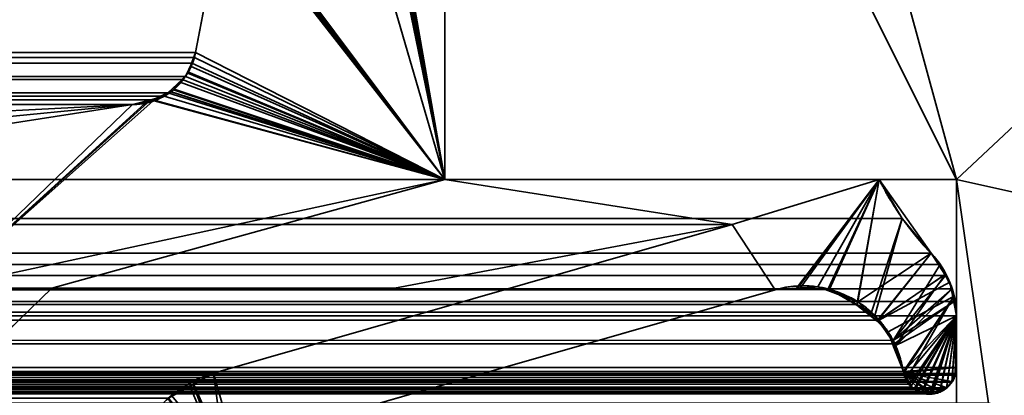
# Model space of a CAD drawing. Header units: millimetres. Extents: x -625 to 3625, y -115 to 71.
# Tile 1051 of 1056: x 3405.18 to 3412.87, y 3.31 to 6.25. Entities that reach past the tile are written whole.
import ezdxf

# ---------------------------------------------------------------- set-up
doc = ezdxf.new("R2010")
doc.units = ezdxf.units.MM
doc.layers.add('151', color=7, linetype='Continuous', true_color=0xffffff)

# ---------------------------------------------------------------- blocks, each defined once
blk = doc.blocks.new('UG_SURFACE_003')
at = {"layer": '151', "color": 252, "linetype": 'Continuous', "lineweight": 35}
for points in [[(3625, -31, 2234.9999), (3625, 69, 2234.9999), (2275.0001, 69, 2234.9999), (2275.0001, -31, 2234.9999)], [(2425, -31, 2085), (2425, 69, 2085), (3474.9999, 69, 2085), (3474.9999, -31, 2085)]]:
    blk.add_3dface(points, dxfattribs=at)
blk = doc.blocks.new('UG_SURFACE_161')
at = {"layer": '151', "color": 46, "linetype": 'Continuous', "lineweight": 35}
for points in [[(2491.4999, 10.7678, 2017), (2491.4999, 5, 2017), (3408.5, 5, 2017), (3408.5, 10.7678, 2017)], [(3407.5696, 10.3094, 2016.0697), (3407.5789, 10.3503, 2016.0789), (3408.5, 10.7678, 2017), (3408.5, 5, 2017)], [(3408.5, 5, 2017), (3407.4855, 10.2238, 2015.9855), (3407.5158, 10.2451, 2016.0158)], [(3407.5158, 10.2451, 2016.0158), (3407.542, 10.2636, 2016.042), (3408.5, 5, 2017)], [(3408.5, 5, 2017), (3407.542, 10.2636, 2016.042), (3407.547, 10.2717, 2016.047)], [(3407.547, 10.2717, 2016.047), (3407.5694, 10.3089, 2016.0694), (3407.5696, 10.3094, 2016.0697), (3408.5, 5, 2017)], [(3408.5, 5, 2017), (3407.1746, 9.5488, 2015.6744), (3407.3024, 10.2132, 2015.8024), (3407.4302, 10.2132, 2015.9302)], [(3408.5, 5, 2017), (3407.4302, 10.2132, 2015.9302), (3407.4736, 10.2215, 2015.9736)], [(3407.4736, 10.2215, 2015.9736), (3407.4855, 10.2238, 2015.9855), (3408.5, 5, 2017)], [(3407.1746, 9.5488, 2015.6744), (3408.5, 5, 2017), (3406.7881, 7.2761, 2015.2881), (3406.7874, 7.2791, 2015.2874)], [(3406.7843, 7.1988, 2015.2841), (3406.7881, 7.2761, 2015.2881), (3408.5, 5, 2017)], [(2493.448, 5.9927, 2015.0518), (2493.2158, 7.1988, 2015.2841), (3406.7843, 7.1988, 2015.2841), (3406.5518, 5.9927, 2015.0518)], [(3406.5518, 5.9927, 2015.0518), (3406.7843, 7.1988, 2015.2841), (3408.5, 5, 2017)], [(2493.448, 5.9927, 2015.0518), (3406.5428, 5.9535, 2015.0428), (3406.5223, 5.9093, 2015.0223)], [(2493.448, 5.9927, 2015.0518), (3406.5518, 5.9927, 2015.0518), (3406.5428, 5.9535, 2015.0428)], [(3406.5223, 5.9093, 2015.0223), (2493.4773, 5.9085, 2015.0225), (2493.448, 5.9927, 2015.0518)], [(3406.5223, 5.9093, 2015.0223), (3406.5428, 5.9535, 2015.0428), (3408.5, 5, 2017)], [(3408.5, 5, 2017), (3406.5428, 5.9535, 2015.0428), (3406.5518, 5.9927, 2015.0518)], [(2493.4959, 5.8556, 2015.0042), (2493.4773, 5.9085, 2015.0225), (3406.5223, 5.9093, 2015.0223)], [(2493.4959, 5.8556, 2015.0042), (3406.5223, 5.9093, 2015.0223), (3406.4741, 5.8055, 2014.9741)], [(2493.4959, 5.8556, 2015.0042), (3406.4741, 5.8055, 2014.9741), (3406.4484, 5.7818, 2014.9484)], [(3406.4484, 5.7818, 2014.9484), (2493.5503, 5.7781, 2014.9498), (2493.4959, 5.8556, 2015.0042)], [(3408.5, 5, 2017), (3406.4741, 5.8055, 2014.9741), (3406.5223, 5.9093, 2015.0223)], [(2493.5715, 5.7479, 2014.9283), (2493.5503, 5.7781, 2014.9498), (3406.4484, 5.7818, 2014.9484)], [(2493.6638, 5.6792, 2014.8361), (2493.5715, 5.7479, 2014.9283), (3406.4484, 5.7818, 2014.9484)], [(3406.4484, 5.7818, 2014.9484), (3406.3356, 5.6776, 2014.8356), (2493.6638, 5.6792, 2014.8361)], [(3408.5, 5, 2017), (3406.3356, 5.6776, 2014.8356), (3406.4484, 5.7818, 2014.9484)], [(3406.4484, 5.7818, 2014.9484), (3406.4741, 5.8055, 2014.9741), (3408.5, 5, 2017)], [(2493.722, 5.6361, 2014.7781), (2493.6638, 5.6792, 2014.8361), (3406.3356, 5.6776, 2014.8356)], [(2493.722, 5.6361, 2014.7781), (3406.3356, 5.6776, 2014.8356), (3406.3072, 5.6515, 2014.8072)], [(2493.7961, 5.6191, 2014.704), (2493.722, 5.6361, 2014.7781), (3406.3072, 5.6515, 2014.8072)], [(3406.3072, 5.6515, 2014.8072), (3406.203, 5.6239, 2014.703), (2493.7961, 5.6191, 2014.704)], [(2493.9408, 5.5858, 2014.559), (2493.7961, 5.6191, 2014.704), (3406.203, 5.6239, 2014.703)], [(3406.203, 5.6239, 2014.703), (3406.059, 5.5858, 2014.559), (2493.9408, 5.5858, 2014.559)], [(3406.203, 5.6239, 2014.703), (3406.3072, 5.6515, 2014.8072), (3408.5, 5, 2017), (3404.568, 4.15, 2013.068)], [(3404.568, 4.15, 2013.068), (3406.059, 5.5858, 2014.559), (3406.203, 5.6239, 2014.703)], [(3408.5, 5, 2017), (3406.3072, 5.6515, 2014.8072), (3406.3356, 5.6776, 2014.8356)], [(3406.059, 5.5858, 2014.559), (3405.0162, 5.5858, 2013.5162), (2494.9837, 5.5858, 2013.5162), (2493.9408, 5.5858, 2014.559)], [(3404.927, 5.5621, 2013.427), (3405.0162, 5.5858, 2013.5162), (3406.059, 5.5858, 2014.559), (3404.568, 4.15, 2013.068)], [(3412.076, 4.6946, 2020.576), (2488.1036, 5, 2020.3965), (2487.9305, 4.7039, 2020.5696)], [(3412.076, 4.6946, 2020.576), (3411.8965, 5, 2020.3965), (2488.1036, 5, 2020.3965)], [(3411.8965, 5, 2020.3965), (3408.5, 5, 2017), (2491.4999, 5, 2017), (2488.1036, 5, 2020.3965)], [(3405.4291, 4.15, 2013.9291), (3404.568, 4.15, 2013.068), (3408.5, 5, 2017)], [(3410.7468, 4.6468, 2019.2468), (3408.108, 4.15, 2016.608), (3405.4291, 4.15, 2013.9291), (3408.5, 5, 2017)], [(3408.5, 5, 2017), (3411.8965, 5, 2020.3965), (3410.7468, 4.6468, 2019.2468)], [(3411.2716, 4.1394, 2019.7716), (3411.0823, 4.1368, 2019.5823), (3410.7468, 4.6468, 2019.2468), (3411.8965, 5, 2020.3965)], [(3411.8965, 5, 2020.3965), (3411.4983, 4.1426, 2019.9983), (3411.2716, 4.1394, 2019.7716)], [(3411.7227, 4.0214, 2020.2227), (3411.5047, 4.1392, 2020.0045), (3411.4983, 4.1426, 2019.9983), (3411.8965, 5, 2020.3965)], [(3411.8965, 5, 2020.3965), (3412.076, 4.6946, 2020.576), (3411.8354, 3.9606, 2020.3354), (3411.7227, 4.0214, 2020.2227)], [(2487.9305, 4.7039, 2020.5696), (2487.6981, 4.4215, 2020.8018), (3412.3018, 4.4215, 2020.8018)], [(2487.9305, 4.7039, 2020.5696), (3412.3018, 4.4215, 2020.8018), (3412.076, 4.6946, 2020.576)], [(2493.3088, 3.4839, 2015.1913), (2489.253, 4.6468, 2019.2468), (3410.7468, 4.6468, 2019.2468), (3406.6913, 3.4839, 2015.1913)], [(2489.253, 4.6468, 2019.2468), (2491.8919, 4.15, 2016.608), (3408.108, 4.15, 2016.608), (3410.7468, 4.6468, 2019.2468)], [(3406.6913, 3.4839, 2015.1913), (3410.7468, 4.6468, 2019.2468), (3411.0823, 4.1368, 2019.5823), (3406.8518, 2.9237, 2015.3518)], [(3411.8826, 3.8992, 2020.3826), (3411.8354, 3.9606, 2020.3354), (3412.076, 4.6946, 2020.576), (3412.3018, 4.4215, 2020.8018)], [(2487.6981, 4.4215, 2020.8018), (2487.6521, 4.3691, 2020.8478), (3412.3733, 4.3349, 2020.8733)], [(3412.3733, 4.3349, 2020.8733), (3412.3018, 4.4215, 2020.8018), (2487.6981, 4.4215, 2020.8018)], [(3412.0049, 3.7402, 2020.505), (3411.8826, 3.8992, 2020.3826), (3412.3018, 4.4215, 2020.8018), (3412.3733, 4.3349, 2020.8733)], [(2487.6106, 4.3108, 2020.8895), (2487.5844, 4.2494, 2020.9157), (3412.4155, 4.2492, 2020.9155)], [(3412.4155, 4.2492, 2020.9155), (2487.6521, 4.3691, 2020.8478), (2487.6106, 4.3108, 2020.8895)], [(2487.6521, 4.3691, 2020.8478), (3412.4155, 4.2492, 2020.9155), (3412.3733, 4.3349, 2020.8733)], [(3412.3733, 4.3349, 2020.8733), (3412.4155, 4.2492, 2020.9155), (3412.0049, 3.7402, 2020.505)], [(3412.4155, 4.2492, 2020.9155), (2487.5844, 4.2494, 2020.9157), (2487.5195, 4.0974, 2020.9804)], [(2487.5195, 4.0974, 2020.9804), (3412.4675, 4.1439, 2020.9675), (3412.4155, 4.2492, 2020.9155)], [(3412.4155, 4.2492, 2020.9155), (3412.4675, 4.1439, 2020.9675), (3412.0049, 3.7402, 2020.505)], [(2487.5195, 4.0974, 2020.9804), (2487.5135, 4.0465, 2020.9866), (3412.4827, 4.0452, 2020.9827)], [(2487.5195, 4.0974, 2020.9804), (3412.4827, 4.0452, 2020.9827), (3412.4675, 4.1439, 2020.9675)], [(3411.7227, 4.0214, 2020.2227), (2488.2751, 4.0243, 2020.225), (2488.4973, 4.1293, 2020.0028)], [(3411.5047, 4.1392, 2020.0045), (2488.4973, 4.1293, 2020.0028), (2488.5468, 4.1528, 2019.9533)], [(2488.4973, 4.1293, 2020.0028), (3411.5047, 4.1392, 2020.0045), (3411.7227, 4.0214, 2020.2227)], [(2488.5468, 4.1528, 2019.9533), (2488.7292, 4.1449, 2019.7709), (3411.2716, 4.1394, 2019.7716)], [(3411.2716, 4.1394, 2019.7716), (3411.4983, 4.1426, 2019.9983), (2488.5468, 4.1528, 2019.9533)], [(3411.4983, 4.1426, 2019.9983), (3411.5047, 4.1392, 2020.0045), (2488.5468, 4.1528, 2019.9533)], [(2488.7292, 4.1449, 2019.7709), (2488.9176, 4.1368, 2019.5823), (3411.0823, 4.1368, 2019.5823)], [(3411.0823, 4.1368, 2019.5823), (3411.2716, 4.1394, 2019.7716), (2488.7292, 4.1449, 2019.7709)], [(2488.9176, 4.1368, 2019.5823), (2493.1481, 2.9237, 2015.3518), (3406.8518, 2.9237, 2015.3518), (3411.0823, 4.1368, 2019.5823)], [(3405.4291, 4.15, 2013.9291), (3408.108, 4.15, 2016.608), (2491.8919, 4.15, 2016.608), (2494.571, 4.15, 2013.9291)], [(2494.571, 4.15, 2013.9291), (2496.4821, 2.2939, 2012.018), (3403.518, 2.2939, 2012.018), (3405.4291, 4.15, 2013.9291)], [(3404.568, 4.15, 2013.068), (3405.4291, 4.15, 2013.9291), (3403.518, 2.2939, 2012.018)], [(3412.0049, 3.7402, 2020.505), (3412.4675, 4.1439, 2020.9675), (3412.4827, 4.0452, 2020.9827)], [(3412.4827, 4.0452, 2020.9827), (2487.5135, 4.0465, 2020.9866), (2487.5, 3.933, 2020.9999)], [(2487.5, 3.933, 2020.9999), (3412.4999, 3.933, 2020.9999), (3412.4827, 4.0452, 2020.9827)], [(3411.8354, 3.9606, 2020.3354), (2488.194, 3.986, 2020.3061), (2488.2751, 4.0243, 2020.225)], [(2488.2751, 4.0243, 2020.225), (3411.7227, 4.0214, 2020.2227), (3411.8354, 3.9606, 2020.3354)], [(3412.0138, 3.7132, 2020.5138), (3412.0049, 3.7402, 2020.505), (3412.4827, 4.0452, 2020.9827)], [(3412.4827, 4.0452, 2020.9827), (3412.4999, 3.933, 2020.9999), (3412.0851, 3.4958, 2020.5851), (3412.0138, 3.7132, 2020.5138)], [(2487.5, 3.933, 2020.9999), (2487.5, 3.5278, 2020.9999), (3412.4999, 3.5278, 2020.9999), (3412.4999, 3.933, 2020.9999)], [(3411.8826, 3.8992, 2020.3826), (2488.116, 3.8984, 2020.3838), (2488.194, 3.986, 2020.3061)], [(3411.8354, 3.9606, 2020.3354), (3411.8826, 3.8992, 2020.3826), (2488.194, 3.986, 2020.3061)], [(3412.1001, 3.4499, 2020.6001), (3412.0851, 3.4958, 2020.5851), (3412.4999, 3.933, 2020.9999)], [(3412.132, 3.3976, 2020.632), (3412.1058, 3.432, 2020.6058), (3412.1001, 3.4499, 2020.6001), (3412.4999, 3.933, 2020.9999)], [(3412.1788, 3.3551, 2020.6788), (3412.1492, 3.3749, 2020.6492), (3412.132, 3.3976, 2020.632), (3412.4999, 3.933, 2020.9999)], [(3412.2343, 3.3335, 2020.7343), (3412.2036, 3.3384, 2020.7036), (3412.1788, 3.3551, 2020.6788), (3412.4999, 3.933, 2020.9999)], [(3412.3015, 3.3229, 2020.8015), (3412.2343, 3.3335, 2020.7343), (3412.4999, 3.933, 2020.9999)], [(3412.4999, 3.933, 2020.9999), (3412.3096, 3.3217, 2020.8097), (3412.3015, 3.3229, 2020.8015)], [(3412.3671, 3.3403, 2020.8671), (3412.3163, 3.3206, 2020.8163), (3412.3096, 3.3217, 2020.8097), (3412.4999, 3.933, 2020.9999)], [(3412.4217, 3.3676, 2020.9217), (3412.4129, 3.3581, 2020.9129), (3412.3671, 3.3403, 2020.8671), (3412.4999, 3.933, 2020.9999)], [(3412.4999, 3.933, 2020.9999), (3412.4646, 3.4142, 2020.9646), (3412.4217, 3.3676, 2020.9217)], [(3412.4999, 3.933, 2020.9999), (3412.4899, 3.469, 2020.9899), (3412.4699, 3.4196, 2020.9699), (3412.4646, 3.4142, 2020.9646)], [(3412.4999, 3.933, 2020.9999), (3412.4999, 3.5278, 2020.9999), (3412.4947, 3.4808, 2020.9947), (3412.4899, 3.469, 2020.9899)], [(3412.0049, 3.7402, 2020.505), (2488.0319, 3.8036, 2020.4682), (2488.116, 3.8984, 2020.3838)], [(2488.116, 3.8984, 2020.3838), (3411.8826, 3.8992, 2020.3826), (3412.0049, 3.7402, 2020.505)], [(3412.0138, 3.7132, 2020.5138), (2487.988, 3.7096, 2020.5119), (2488.0319, 3.8036, 2020.4682)], [(3412.0049, 3.7402, 2020.505), (3412.0138, 3.7132, 2020.5138), (2488.0319, 3.8036, 2020.4682)], [(3412.0851, 3.4958, 2020.5851), (2487.941, 3.6087, 2020.5591), (2487.988, 3.7096, 2020.5119)], [(2487.988, 3.7096, 2020.5119), (3412.0138, 3.7132, 2020.5138), (3412.0851, 3.4958, 2020.5851)], [(3412.0851, 3.4958, 2020.5851), (2487.915, 3.4958, 2020.5851), (2487.941, 3.6087, 2020.5591)], [(3412.4999, 3.5278, 2020.9999), (2487.5, 3.5278, 2020.9999), (2487.5059, 3.478, 2020.9939)], [(3412.4947, 3.4808, 2020.9947), (3412.4999, 3.5278, 2020.9999), (2487.5059, 3.478, 2020.9939)], [(3412.4899, 3.469, 2020.9899), (3412.4947, 3.4808, 2020.9947), (2487.5059, 3.478, 2020.9939)], [(2487.5059, 3.478, 2020.9939), (2487.5097, 3.4687, 2020.9904), (3412.4899, 3.469, 2020.9899)], [(3412.4899, 3.469, 2020.9899), (2487.5097, 3.4687, 2020.9904), (2487.5259, 3.4272, 2020.9742)], [(3412.4699, 3.4196, 2020.9699), (3412.4899, 3.469, 2020.9899), (2487.5259, 3.4272, 2020.9742)], [(2487.9007, 3.4494, 2020.5991), (2487.915, 3.4958, 2020.5851), (3412.0851, 3.4958, 2020.5851)], [(3412.0851, 3.4958, 2020.5851), (3412.1001, 3.4499, 2020.6001), (2487.9007, 3.4494, 2020.5991)], [(2493.4947, 3.3897, 2015.0054), (2493.3088, 3.4839, 2015.1913), (3406.6913, 3.4839, 2015.1913)], [(3406.6913, 3.4839, 2015.1913), (3406.5082, 3.382, 2015.0082), (2493.4947, 3.3897, 2015.0054)], [(3406.7729, 2.8797, 2015.2729), (3406.7318, 2.8569, 2015.2318), (3406.5082, 3.382, 2015.0082), (3406.6913, 3.4839, 2015.1913)], [(3406.6913, 3.4839, 2015.1913), (3406.8518, 2.9237, 2015.3518), (3406.7729, 2.8797, 2015.2729)], [(2487.5259, 3.4272, 2020.9742), (2487.5355, 3.4146, 2020.9644), (3412.4646, 3.4142, 2020.9646)], [(3412.4646, 3.4142, 2020.9646), (3412.4699, 3.4196, 2020.9699), (2487.5259, 3.4272, 2020.9742)], [(3412.4646, 3.4142, 2020.9646), (2487.5355, 3.4146, 2020.9644), (2487.5643, 3.3771, 2020.9358)], [(3412.4646, 3.4142, 2020.9646), (2487.5643, 3.3771, 2020.9358), (2487.5779, 3.3682, 2020.9219)], [(2487.5779, 3.3682, 2020.9219), (3412.4217, 3.3676, 2020.9217), (3412.4646, 3.4142, 2020.9646)], [(3412.1492, 3.3749, 2020.6492), (2487.8213, 3.3546, 2020.6785), (2487.8685, 3.3936, 2020.6316)], [(2487.8685, 3.3936, 2020.6316), (3412.132, 3.3976, 2020.632), (3412.1492, 3.3749, 2020.6492)], [(2487.8685, 3.3936, 2020.6316), (2487.8695, 3.3953, 2020.6304), (3412.132, 3.3976, 2020.632)], [(3412.1058, 3.432, 2020.6058), (2487.8695, 3.3953, 2020.6304), (2487.8976, 3.439, 2020.6025)], [(3412.1058, 3.432, 2020.6058), (3412.132, 3.3976, 2020.632), (2487.8695, 3.3953, 2020.6304)], [(2487.8976, 3.439, 2020.6025), (3412.1001, 3.4499, 2020.6001), (3412.1058, 3.432, 2020.6058)], [(2487.8976, 3.439, 2020.6025), (2487.9007, 3.4494, 2020.5991), (3412.1001, 3.4499, 2020.6001)], [(2493.6066, 3.333, 2014.8933), (2493.4947, 3.3897, 2015.0054), (3406.5082, 3.382, 2015.0082)], [(3412.4217, 3.3676, 2020.9217), (2487.5779, 3.3682, 2020.9219), (2487.6304, 3.3343, 2020.8697)], [(3412.4129, 3.3581, 2020.9129), (3412.4217, 3.3676, 2020.9217), (2487.6304, 3.3343, 2020.8697)], [(3412.4129, 3.3581, 2020.9129), (2487.6304, 3.3343, 2020.8697), (2487.6318, 3.3341, 2020.8683)], [(2487.6318, 3.3341, 2020.8683), (3412.3671, 3.3403, 2020.8671), (3412.4129, 3.3581, 2020.9129)], [(3412.3163, 3.3206, 2020.8163), (3412.3671, 3.3403, 2020.8671), (2487.6318, 3.3341, 2020.8683)], [(2487.6318, 3.3341, 2020.8683), (2487.6909, 3.3245, 2020.8089), (3412.3096, 3.3217, 2020.8097)], [(3412.3096, 3.3217, 2020.8097), (3412.3163, 3.3206, 2020.8163), (2487.6318, 3.3341, 2020.8683)], [(2487.6909, 3.3245, 2020.8089), (2487.699, 3.3231, 2020.8008), (3412.3015, 3.3229, 2020.8015)], [(3412.3015, 3.3229, 2020.8015), (3412.3096, 3.3217, 2020.8097), (2487.6909, 3.3245, 2020.8089)], [(3412.3015, 3.3229, 2020.8015), (2487.699, 3.3231, 2020.8008), (2487.7217, 3.3195, 2020.7784)], [(2487.7217, 3.3195, 2020.7784), (3412.2343, 3.3335, 2020.7343), (3412.3015, 3.3229, 2020.8015)], [(2487.7217, 3.3195, 2020.7784), (2487.7653, 3.3323, 2020.7345), (3412.2343, 3.3335, 2020.7343)], [(3412.2036, 3.3384, 2020.7036), (2487.7653, 3.3323, 2020.7345), (2487.8101, 3.3454, 2020.6897)], [(3412.2036, 3.3384, 2020.7036), (3412.2343, 3.3335, 2020.7343), (2487.7653, 3.3323, 2020.7345)], [(2487.8101, 3.3454, 2020.6897), (3412.1788, 3.3551, 2020.6788), (3412.2036, 3.3384, 2020.7036)], [(2487.8101, 3.3454, 2020.6897), (2487.8213, 3.3546, 2020.6785), (3412.1788, 3.3551, 2020.6788)], [(3412.1492, 3.3749, 2020.6492), (3412.1788, 3.3551, 2020.6788), (2487.8213, 3.3546, 2020.6785)], [(2493.6066, 3.333, 2014.8933), (3406.5082, 3.382, 2015.0082), (3406.3404, 3.2886, 2014.8404)], [(3406.3404, 3.2886, 2014.8404), (2493.705, 3.2281, 2014.7951), (2493.6066, 3.333, 2014.8933)], [(3406.3404, 3.2886, 2014.8404), (3406.5082, 3.382, 2015.0082), (3406.7318, 2.8569, 2015.2318), (3406.7068, 2.824, 2015.2068)]]:
    blk.add_3dface(points, dxfattribs=at)
blk = doc.blocks.new('UG_SURFACE_162')
at = {"layer": '151', "color": 46, "linetype": 'Continuous', "lineweight": 35}
for points in [[(3408.5, 10.7678, -5), (3408.5, 5, -5), (3407.5375, 10.2586, -5), (3407.5458, 10.2719, -5)], [(3408.5, 5, 2017), (3408.5, 10.7678, 2017), (3407.5789, 10.3503, 2016.0789), (3407.5696, 10.3094, 2016.0697)], [(3408.5, 10.7678, 2017), (3408.5, 5, 2017), (3408.5, 5, -5), (3408.5, 10.7678, -5)], [(3407.5177, 10.2465, 2016.0177), (3407.4855, 10.2238, 2015.9855), (3408.5, 5, 2017)], [(3408.5, 5, -5), (3407.4883, 10.225, -5), (3407.5174, 10.2449, -5)], [(3407.5174, 10.2449, -5), (3407.5375, 10.2586, -5), (3408.5, 5, -5)], [(3408.5, 5, 2017), (3407.542, 10.2636, 2016.042), (3407.5177, 10.2465, 2016.0177)], [(3407.547, 10.2717, 2016.047), (3407.542, 10.2636, 2016.042), (3408.5, 5, 2017)], [(3408.5, 5, 2017), (3407.5696, 10.3094, 2016.0697), (3407.5696, 10.3092, 2016.0697), (3407.547, 10.2717, 2016.047)], [(3408.5, 5, -5), (3407.1746, 9.5488, -5), (3407.3024, 10.2132, -5), (3407.4302, 10.2132, -5)], [(3407.4302, 10.2132, 2015.9302), (3407.3024, 10.2132, 2015.8024), (3407.1746, 9.5488, 2015.6744), (3408.5, 5, 2017)], [(3408.5, 5, -5), (3407.4302, 10.2132, -5), (3407.4776, 10.2228, -5)], [(3407.4779, 10.2223, 2015.9779), (3407.4302, 10.2132, 2015.9302), (3408.5, 5, 2017)], [(3407.4776, 10.2228, -5), (3407.4883, 10.225, -5), (3408.5, 5, -5)], [(3408.5, 5, 2017), (3407.4855, 10.2238, 2015.9855), (3407.4779, 10.2223, 2015.9779)], [(3407.1746, 9.5488, -5), (3408.5, 5, -5), (3406.7845, 7.3023, -5), (3406.7667, 7.348, -5)], [(3408.5, 5, 2017), (3407.1746, 9.5488, 2015.6744), (3406.7833, 7.3076, 2015.2833), (3406.7855, 7.2712, 2015.2855)], [(3406.7843, 7.2716, -5), (3406.7845, 7.3023, -5), (3408.5, 5, -5)], [(3408.5, 5, -5), (3406.7843, 7.1988, -5), (3406.7843, 7.2716, -5)], [(3406.7855, 7.2712, 2015.2855), (3406.7881, 7.2275, 2015.2881), (3408.5, 5, 2017)], [(3406.5518, 5.9927, -5), (3406.7843, 7.1988, -5), (3408.5, 5, -5)], [(3406.7843, 7.1988, 2015.2841), (3406.5518, 5.9927, 2015.0518), (3408.5, 5, 2017)], [(3406.5518, 5.9927, 2015.0518), (3406.7843, 7.1988, 2015.2841), (3406.7843, 7.1988, -5), (3406.5518, 5.9927, -5)], [(3408.5, 5, 2017), (3406.7881, 7.2275, 2015.2881), (3406.7843, 7.1988, 2015.2841)], [(3406.5113, 5.8858, -5), (3406.5518, 5.9927, -5), (3408.5, 5, -5)], [(3406.5518, 5.9927, -5), (3406.5113, 5.8858, -5), (3406.513, 5.8868, 2015.013)], [(3408.5, 5, 2017), (3406.5518, 5.9927, 2015.0518), (3406.513, 5.8868, 2015.013)], [(3406.513, 5.8868, 2015.013), (3406.5518, 5.9927, 2015.0518), (3406.5518, 5.9927, -5)], [(3408.5, 5, -5), (3406.4908, 5.8316, -5), (3406.5113, 5.8858, -5)], [(3406.5113, 5.8858, -5), (3406.4908, 5.8316, -5), (3406.4958, 5.8404, 2014.9958)], [(3406.513, 5.8868, 2015.013), (3406.4958, 5.8404, 2014.9958), (3408.5, 5, 2017)], [(3406.4958, 5.8404, 2014.9958), (3406.513, 5.8868, 2015.013), (3406.5113, 5.8858, -5)], [(3406.3787, 5.7007, -5), (3406.4295, 5.7601, -5), (3406.4908, 5.8316, -5), (3408.5, 5, -5)], [(3406.4908, 5.8316, -5), (3406.4295, 5.7601, -5), (3406.4312, 5.7619, 2014.9312)], [(3408.5, 5, 2017), (3406.4958, 5.8404, 2014.9958), (3406.4312, 5.7619, 2014.9312)], [(3406.4312, 5.7619, 2014.9312), (3406.4958, 5.8404, 2014.9958), (3406.4908, 5.8316, -5)], [(3406.3561, 5.6878, -5), (3406.3787, 5.7007, -5), (3408.5, 5, -5)], [(3406.3787, 5.7007, -5), (3406.3561, 5.6878, -5), (3406.358, 5.6847, 2014.858)], [(3406.358, 5.6847, 2014.858), (3406.3587, 5.6851, 2014.8587), (3406.3787, 5.7007, -5)], [(3406.3852, 5.7061, 2014.8852), (3406.3587, 5.6851, 2014.8587), (3408.5, 5, 2017)], [(3406.3587, 5.6851, 2014.8587), (3406.3852, 5.7061, 2014.8852), (3406.3787, 5.7007, -5)], [(3406.4295, 5.7601, -5), (3406.3787, 5.7007, -5), (3406.3852, 5.7061, 2014.8852)], [(3406.4312, 5.7619, 2014.9312), (3406.3852, 5.7061, 2014.8852), (3408.5, 5, 2017)], [(3406.3852, 5.7061, 2014.8852), (3406.4312, 5.7619, 2014.9312), (3406.4295, 5.7601, -5)], [(3406.2169, 5.6224, 2014.7169), (3406.1553, 5.5951, 2014.6554), (3404.568, 4.15, 2013.068), (3408.5, 5, 2017)], [(3406.1553, 5.5951, 2014.6554), (3406.2169, 5.6224, 2014.7169), (3406.219, 5.6137, -5)], [(3406.3561, 5.6878, -5), (3406.229, 5.6154, -5), (3406.2169, 5.6224, 2014.7169)], [(3406.2169, 5.6224, 2014.7169), (3406.358, 5.6847, 2014.858), (3406.3561, 5.6878, -5)], [(3408.5, 5, 2017), (3406.3587, 5.6851, 2014.8587), (3406.358, 5.6847, 2014.858), (3406.2169, 5.6224, 2014.7169)], [(3406.229, 5.6154, -5), (3406.219, 5.6137, -5), (3406.2169, 5.6224, 2014.7169)], [(3408.5, 5, -5), (3406.229, 5.6154, -5), (3406.3561, 5.6878, -5)], [(3406.219, 5.6137, -5), (3406.229, 5.6154, -5), (3408.5, 5, -5), (3404.568, 4.15, -5)], [(3404.568, 4.15, -5), (3406.059, 5.5858, -5), (3406.219, 5.6137, -5)], [(3404.568, 4.15, 2013.068), (3406.1553, 5.5951, 2014.6554), (3406.059, 5.5858, 2014.559)], [(3406.059, 5.5858, -5), (3404.568, 4.15, -5), (3404.5999, 5, -5), (3404.7294, 5.3804, -5)], [(3404.568, 4.15, 2013.068), (3406.059, 5.5858, 2014.559), (3405.0162, 5.5858, 2013.5162), (3404.9318, 5.5634, 2013.4318)], [(3404.7294, 5.3804, -5), (3404.7766, 5.4601, -5), (3406.059, 5.5858, -5)], [(3406.059, 5.5858, -5), (3404.7766, 5.4601, -5), (3404.793, 5.4876, -5), (3404.8421, 5.5228, -5)], [(3404.9315, 5.568, -5), (3405.0162, 5.5858, -5), (3406.059, 5.5858, -5), (3404.8421, 5.5228, -5)], [(3406.059, 5.5858, 2014.559), (3406.059, 5.5858, -5), (3405.0162, 5.5858, -5), (3405.0162, 5.5858, 2013.5162)], [(3406.219, 5.6137, -5), (3406.059, 5.5858, -5), (3406.059, 5.5858, 2014.559)], [(3406.059, 5.5858, 2014.559), (3406.1553, 5.5951, 2014.6554), (3406.219, 5.6137, -5)], [(3405.4291, 4.15, -5), (3404.568, 4.15, -5), (3408.5, 5, -5)], [(3408.5, 5, 2017), (3404.568, 4.15, 2013.068), (3405.4291, 4.15, 2013.9291)], [(3410.7468, 4.6468, -5), (3408.108, 4.15, -5), (3405.4291, 4.15, -5), (3408.5, 5, -5)], [(3408.5, 5, 2017), (3405.4291, 4.15, 2013.9291), (3408.108, 4.15, 2016.608), (3410.7468, 4.6468, 2019.2468)], [(3408.5, 5, -5), (3411.8965, 5, -5), (3410.7468, 4.6468, -5)], [(3410.7468, 4.6468, 2019.2468), (3411.8965, 5, 2020.3965), (3408.5, 5, 2017)], [(3411.8965, 5, 2020.3965), (3411.8965, 5, -5), (3408.5, 5, -5), (3408.5, 5, 2017)], [(3411.2506, 4.1481, -5), (3411.0823, 4.1368, -5), (3410.7468, 4.6468, -5), (3411.8965, 5, -5)], [(3411.8965, 5, 2020.3965), (3410.7468, 4.6468, 2019.2468), (3411.0823, 4.1368, 2019.5823), (3411.2496, 4.1382, 2019.7496)], [(3411.2496, 4.1382, 2019.7496), (3411.4997, 4.1403, 2019.9997), (3411.8965, 5, 2020.3965)], [(3411.8965, 5, -5), (3411.4156, 4.1592, -5), (3411.2506, 4.1481, -5)], [(3411.495, 4.1295, -5), (3411.4156, 4.1592, -5), (3411.8965, 5, -5)], [(3411.8965, 5, -5), (3411.7284, 4.0426, -5), (3411.495, 4.1295, -5)], [(3411.4997, 4.1403, 2019.9997), (3411.5067, 4.1404, 2020.0067), (3411.8965, 5, 2020.3965)], [(3411.8965, 5, 2020.3965), (3411.5067, 4.1404, 2020.0067), (3411.7208, 4.0164, 2020.2208)], [(3411.7208, 4.0164, 2020.2208), (3411.8631, 3.934, 2020.3631), (3412.076, 4.6946, 2020.576), (3411.8965, 5, 2020.3965)], [(3411.7284, 4.0426, -5), (3411.8965, 5, -5), (3412.3018, 4.4215, -5)], [(3412.3018, 4.4215, -5), (3411.8965, 5, -5), (3411.8965, 5, 2020.3965)], [(3411.8965, 5, 2020.3965), (3412.076, 4.6946, 2020.576), (3412.3018, 4.4215, -5)], [(3406.6913, 3.4839, 2015.1913), (3410.7468, 4.6468, 2019.2468), (3410.7468, 4.6468, -5), (3406.6913, 3.4839, -5)], [(3406.6913, 3.4839, -5), (3410.7468, 4.6468, -5), (3411.0823, 4.1368, -5), (3406.8518, 2.9237, -5)], [(3406.8518, 2.9237, 2015.3518), (3411.0823, 4.1368, 2019.5823), (3410.7468, 4.6468, 2019.2468), (3406.6913, 3.4839, 2015.1913)], [(3410.7468, 4.6468, 2019.2468), (3408.108, 4.15, 2016.608), (3408.108, 4.15, -5), (3410.7468, 4.6468, -5)], [(3412.3018, 4.4215, 2020.8018), (3412.076, 4.6946, 2020.576), (3411.8631, 3.934, 2020.3631), (3411.8881, 3.8977, 2020.3881)], [(3412.076, 4.6946, 2020.576), (3412.3018, 4.4215, 2020.8018), (3412.3018, 4.4215, -5)], [(3412.3018, 4.4215, -5), (3412.4105, 4.2551, -5), (3411.8807, 3.8917, -5), (3411.7284, 4.0426, -5)], [(3411.8881, 3.8977, 2020.3881), (3412.4129, 4.2547, 2020.9129), (3412.3733, 4.3349, 2020.8733), (3412.3018, 4.4215, 2020.8018)], [(3412.4105, 4.2551, -5), (3412.3018, 4.4215, -5), (3412.3018, 4.4215, 2020.8018)], [(3412.3018, 4.4215, 2020.8018), (3412.3733, 4.3349, 2020.8733), (3412.4105, 4.2551, -5)], [(3412.3733, 4.3349, 2020.8733), (3412.4129, 4.2547, 2020.9129), (3412.4105, 4.2551, -5)], [(3411.8807, 3.8917, -5), (3412.4105, 4.2551, -5), (3412.4486, 4.1966, -5)], [(3412.4129, 4.2547, 2020.9129), (3411.8881, 3.8977, 2020.3881), (3412.0247, 3.6991, 2020.5247)], [(3412.0247, 3.6991, 2020.5247), (3412.0252, 3.6982, 2020.5252), (3412.4675, 4.1439, 2020.9675), (3412.4129, 4.2547, 2020.9129)], [(3412.4486, 4.1966, -5), (3412.4105, 4.2551, -5), (3412.4129, 4.2547, 2020.9129)], [(3412.4129, 4.2547, 2020.9129), (3412.4675, 4.1439, 2020.9675), (3412.4486, 4.1966, -5)], [(3411.4156, 4.1592, -5), (3411.4997, 4.1403, 2019.9997), (3411.2496, 4.1382, 2019.7496)], [(3411.2496, 4.1382, 2019.7496), (3411.2506, 4.1481, -5), (3411.4156, 4.1592, -5)], [(3411.4156, 4.1592, -5), (3411.495, 4.1295, -5), (3411.4997, 4.1403, 2019.9997)], [(3412.4486, 4.1966, -5), (3412.4713, 4.08, -5), (3411.9656, 3.8076, -5), (3411.8807, 3.8917, -5)], [(3412.4713, 4.08, -5), (3412.4486, 4.1966, -5), (3412.4675, 4.1439, 2020.9675)], [(3405.4291, 4.15, 2013.9291), (3403.518, 2.2939, 2012.018), (3403.518, 2.2939, -5), (3405.4291, 4.15, -5)], [(3404.568, 4.15, -5), (3405.4291, 4.15, -5), (3403.518, 2.2939, -5)], [(3403.518, 2.2939, 2012.018), (3405.4291, 4.15, 2013.9291), (3404.568, 4.15, 2013.068)], [(3405.4291, 4.15, 2013.9291), (3405.4291, 4.15, -5), (3408.108, 4.15, -5), (3408.108, 4.15, 2016.608)], [(3411.0823, 4.1368, 2019.5823), (3406.8518, 2.9237, 2015.3518), (3406.8518, 2.9237, -5), (3411.0823, 4.1368, -5)], [(3411.2506, 4.1481, -5), (3411.2496, 4.1382, 2019.7496), (3411.0823, 4.1368, 2019.5823)], [(3411.0823, 4.1368, 2019.5823), (3411.0823, 4.1368, -5), (3411.2506, 4.1481, -5)], [(3411.4997, 4.1403, 2019.9997), (3411.495, 4.1295, -5), (3411.7284, 4.0426, -5)], [(3411.7284, 4.0426, -5), (3411.5067, 4.1404, 2020.0067), (3411.4997, 4.1403, 2019.9997)], [(3411.7284, 4.0426, -5), (3411.7208, 4.0164, 2020.2208), (3411.5067, 4.1404, 2020.0067)], [(3412.0092, 3.6934, -5), (3411.9656, 3.8076, -5), (3412.4713, 4.08, -5), (3412.4999, 3.933, -5)], [(3412.4773, 4.0804, 2020.9773), (3412.4675, 4.1439, 2020.9675), (3412.0252, 3.6982, 2020.5252), (3412.0851, 3.4958, 2020.5851)], [(3412.0851, 3.4958, 2020.5851), (3412.0884, 3.4855, 2020.5884), (3412.4773, 4.0804, 2020.9773)], [(3412.0884, 3.4855, 2020.5884), (3412.1058, 3.432, 2020.6058), (3412.1065, 3.4312, 2020.6065), (3412.4773, 4.0804, 2020.9773)], [(3412.4999, 3.933, 2020.9999), (3412.4773, 4.0804, 2020.9773), (3412.1065, 3.4312, 2020.6065), (3412.1449, 3.3805, 2020.6449)], [(3412.4675, 4.1439, 2020.9675), (3412.4773, 4.0804, 2020.9773), (3412.4713, 4.08, -5)], [(3412.4999, 3.933, -5), (3412.4713, 4.08, -5), (3412.4773, 4.0804, 2020.9773)], [(3412.4773, 4.0804, 2020.9773), (3412.4999, 3.933, 2020.9999), (3412.4999, 3.933, -5)], [(3411.7208, 4.0164, 2020.2208), (3411.7284, 4.0426, -5), (3411.8807, 3.8917, -5)], [(3411.8807, 3.8917, -5), (3411.8631, 3.934, 2020.3631), (3411.7208, 4.0164, 2020.2208)], [(3411.8807, 3.8917, -5), (3411.8881, 3.8977, 2020.3881), (3411.8631, 3.934, 2020.3631)], [(3412.0851, 3.4958, -5), (3412.0092, 3.6934, -5), (3412.4999, 3.933, -5), (3412.4999, 3.5278, -5)], [(3412.4999, 3.933, 2020.9999), (3412.1449, 3.3805, 2020.6449), (3412.1492, 3.3749, 2020.6492), (3412.1687, 3.3618, 2020.6687)], [(3412.4999, 3.933, 2020.9999), (3412.1687, 3.3618, 2020.6687), (3412.2036, 3.3384, 2020.7036), (3412.2262, 3.3348, 2020.7262)], [(3412.2262, 3.3348, 2020.7262), (3412.293, 3.3243, 2020.793), (3412.4999, 3.933, 2020.9999)], [(3412.4999, 3.933, 2020.9999), (3412.293, 3.3243, 2020.793), (3412.3123, 3.3212, 2020.8123)], [(3412.3123, 3.3212, 2020.8123), (3412.3163, 3.3206, 2020.8163), (3412.3726, 3.3424, 2020.8726), (3412.4999, 3.933, 2020.9999)], [(3412.3726, 3.3424, 2020.8726), (3412.4129, 3.3581, 2020.9129), (3412.4255, 3.3719, 2020.9255), (3412.4999, 3.933, 2020.9999)], [(3412.4999, 3.933, 2020.9999), (3412.4255, 3.3719, 2020.9255), (3412.4675, 3.4171, 2020.9675)], [(3412.4675, 3.4171, 2020.9675), (3412.4699, 3.4196, 2020.9699), (3412.4918, 3.474, 2020.9918), (3412.4999, 3.933, 2020.9999)], [(3412.4918, 3.474, 2020.9918), (3412.4947, 3.4808, 2020.9947), (3412.4999, 3.5278, 2020.9999), (3412.4999, 3.933, 2020.9999)], [(3412.4999, 3.933, 2020.9999), (3412.4999, 3.5278, 2020.9999), (3412.4999, 3.5278, -5), (3412.4999, 3.933, -5)], [(3411.8881, 3.8977, 2020.3881), (3411.8807, 3.8917, -5), (3411.9656, 3.8076, -5)], [(3411.9656, 3.8076, -5), (3412.0247, 3.6991, 2020.5247), (3411.8881, 3.8977, 2020.3881)], [(3411.9656, 3.8076, -5), (3412.0092, 3.6934, -5), (3412.0247, 3.6991, 2020.5247)], [(3412.0247, 3.6991, 2020.5247), (3412.0092, 3.6934, -5), (3412.0851, 3.4958, -5)], [(3412.0851, 3.4958, -5), (3412.0252, 3.6982, 2020.5252), (3412.0247, 3.6991, 2020.5247)], [(3412.0851, 3.4958, -5), (3412.0851, 3.4958, 2020.5851), (3412.0252, 3.6982, 2020.5252)], [(3406.6913, 3.4839, -5), (3406.5363, 3.4012, -5), (3406.5337, 3.3954, 2015.0337)], [(3406.5337, 3.3954, 2015.0337), (3406.6913, 3.4839, 2015.1913), (3406.6913, 3.4839, -5)], [(3406.7678, 2.8769, 2015.2678), (3406.8518, 2.9237, 2015.3518), (3406.6913, 3.4839, 2015.1913), (3406.5337, 3.3954, 2015.0337)], [(3406.5363, 3.4012, -5), (3406.6913, 3.4839, -5), (3406.8518, 2.9237, -5), (3406.7683, 2.8791, -5)], [(3412.4999, 3.5278, -5), (3412.0891, 3.4854, -5), (3412.0851, 3.4958, -5)], [(3412.0891, 3.4854, -5), (3412.0884, 3.4855, 2020.5884), (3412.0851, 3.4958, 2020.5851)], [(3412.0851, 3.4958, 2020.5851), (3412.0851, 3.4958, -5), (3412.0891, 3.4854, -5)], [(3412.1058, 3.432, 2020.6058), (3412.0884, 3.4855, 2020.5884), (3412.0891, 3.4854, -5)], [(3412.0891, 3.4854, -5), (3412.4999, 3.5278, -5), (3412.4885, 3.4742, -5)], [(3412.0891, 3.4854, -5), (3412.3118, 3.3248, -5), (3412.2922, 3.3233, -5)], [(3412.1697, 3.3613, -5), (3412.1478, 3.383, -5), (3412.0891, 3.4854, -5), (3412.2274, 3.334, -5)], [(3412.0891, 3.4854, -5), (3412.3719, 3.3393, -5), (3412.3511, 3.3278, -5), (3412.3118, 3.3248, -5)], [(3412.0891, 3.4854, -5), (3412.4646, 3.4189, -5), (3412.4284, 3.3705, -5), (3412.4267, 3.3696, -5)], [(3412.2922, 3.3233, -5), (3412.2629, 3.321, -5), (3412.2274, 3.334, -5), (3412.0891, 3.4854, -5)], [(3412.4885, 3.4742, -5), (3412.4813, 3.4414, -5), (3412.4646, 3.4189, -5), (3412.0891, 3.4854, -5)], [(3412.4267, 3.3696, -5), (3412.3719, 3.3393, -5), (3412.0891, 3.4854, -5)], [(3412.1096, 3.4323, -5), (3412.0891, 3.4854, -5), (3412.1478, 3.383, -5)], [(3412.1058, 3.432, 2020.6058), (3412.0891, 3.4854, -5), (3412.1096, 3.4323, -5)], [(3412.4885, 3.4742, -5), (3412.4918, 3.474, 2020.9918), (3412.4699, 3.4196, 2020.9699)], [(3412.4699, 3.4196, 2020.9699), (3412.4813, 3.4414, -5), (3412.4885, 3.4742, -5)], [(3412.4918, 3.474, 2020.9918), (3412.4885, 3.4742, -5), (3412.4999, 3.5278, -5)], [(3412.4999, 3.5278, -5), (3412.4947, 3.4808, 2020.9947), (3412.4918, 3.474, 2020.9918)], [(3412.4999, 3.5278, -5), (3412.4999, 3.5278, 2020.9999), (3412.4947, 3.4808, 2020.9947)], [(3406.3358, 3.2844, 2014.8358), (3406.5363, 3.4012, -5), (3406.3637, 3.3089, -5)], [(3406.3358, 3.2844, 2014.8358), (3406.5337, 3.3954, 2015.0337), (3406.5363, 3.4012, -5)], [(3406.6987, 2.8132, 2015.1987), (3406.7318, 2.8569, 2015.2318), (3406.5337, 3.3954, 2015.0337), (3406.3358, 3.2844, 2014.8358)], [(3406.7683, 2.8791, -5), (3406.7397, 2.8639, -5), (3406.3637, 3.3089, -5), (3406.5363, 3.4012, -5)], [(3406.5337, 3.3954, 2015.0337), (3406.7318, 2.8569, 2015.2318), (3406.7678, 2.8769, 2015.2678)], [(3412.1096, 3.4323, -5), (3412.1065, 3.4312, 2020.6065), (3412.1058, 3.432, 2020.6058)], [(3412.1065, 3.4312, 2020.6065), (3412.1096, 3.4323, -5), (3412.1168, 3.4133, -5)], [(3412.1168, 3.4133, -5), (3412.1449, 3.3805, 2020.6449), (3412.1065, 3.4312, 2020.6065)], [(3412.1478, 3.383, -5), (3412.1168, 3.4133, -5), (3412.1096, 3.4323, -5)], [(3412.1168, 3.4133, -5), (3412.1478, 3.383, -5), (3412.1449, 3.3805, 2020.6449)], [(3412.4284, 3.3705, -5), (3412.4675, 3.4171, 2020.9675), (3412.4255, 3.3719, 2020.9255)], [(3412.4284, 3.3705, -5), (3412.4646, 3.4189, -5), (3412.4675, 3.4171, 2020.9675)], [(3412.4675, 3.4171, 2020.9675), (3412.4646, 3.4189, -5), (3412.4813, 3.4414, -5)], [(3412.4813, 3.4414, -5), (3412.4699, 3.4196, 2020.9699), (3412.4675, 3.4171, 2020.9675)], [(3412.1492, 3.3749, 2020.6492), (3412.1449, 3.3805, 2020.6449), (3412.1478, 3.383, -5)], [(3412.1492, 3.3749, 2020.6492), (3412.1478, 3.383, -5), (3412.1697, 3.3613, -5)], [(3412.1697, 3.3613, -5), (3412.1687, 3.3618, 2020.6687), (3412.1492, 3.3749, 2020.6492)], [(3412.2036, 3.3384, 2020.7036), (3412.1687, 3.3618, 2020.6687), (3412.1697, 3.3613, -5)], [(3412.2274, 3.334, -5), (3412.1799, 3.3513, -5), (3412.1697, 3.3613, -5)], [(3412.2036, 3.3384, 2020.7036), (3412.1697, 3.3613, -5), (3412.1799, 3.3513, -5)], [(3412.1799, 3.3513, -5), (3412.2262, 3.3348, 2020.7262), (3412.2036, 3.3384, 2020.7036)], [(3412.1799, 3.3513, -5), (3412.2274, 3.334, -5), (3412.2262, 3.3348, 2020.7262)], [(3412.2629, 3.321, -5), (3412.293, 3.3243, 2020.793), (3412.2262, 3.3348, 2020.7262)], [(3412.2262, 3.3348, 2020.7262), (3412.2274, 3.334, -5), (3412.2629, 3.321, -5)], [(3412.2629, 3.321, -5), (3412.2922, 3.3233, -5), (3412.293, 3.3243, 2020.793)], [(3412.293, 3.3243, 2020.793), (3412.2922, 3.3233, -5), (3412.3118, 3.3248, -5)], [(3412.3118, 3.3248, -5), (3412.3123, 3.3212, 2020.8123), (3412.293, 3.3243, 2020.793)], [(3412.3123, 3.3212, 2020.8123), (3412.3118, 3.3248, -5), (3412.3511, 3.3278, -5)], [(3412.3511, 3.3278, -5), (3412.3163, 3.3206, 2020.8163), (3412.3123, 3.3212, 2020.8123)], [(3412.3511, 3.3278, -5), (3412.3726, 3.3424, 2020.8726), (3412.3163, 3.3206, 2020.8163)], [(3412.3511, 3.3278, -5), (3412.3719, 3.3393, -5), (3412.3726, 3.3424, 2020.8726)], [(3412.3726, 3.3424, 2020.8726), (3412.3719, 3.3393, -5), (3412.4267, 3.3696, -5)], [(3412.4267, 3.3696, -5), (3412.4129, 3.3581, 2020.9129), (3412.3726, 3.3424, 2020.8726)], [(3412.4267, 3.3696, -5), (3412.4255, 3.3719, 2020.9255), (3412.4129, 3.3581, 2020.9129)], [(3412.4255, 3.3719, 2020.9255), (3412.4267, 3.3696, -5), (3412.4284, 3.3705, -5)]]:
    blk.add_3dface(points, dxfattribs=at)
blk = doc.blocks.new('UG_SURFACE_178')
at = {"layer": '151', "color": 31, "linetype": 'Continuous', "lineweight": 35}
for points in [[(3460.7501, -34.75, 2069.2501), (3460.7501, 50.25, 2069.2501), (2439.25, 50.25, 2069.2501), (2439.25, -34.75, 2069.2501)], [(3408.5, 13, 2017), (3460.7501, 50.25, 2069.2501), (3456.25, -3.75, 2064.75), (3451.75, -3.75, 2060.25)], [(3408.5, 13, 2017), (3408.5, 5, 2017), (2491.4999, 5, 2017), (2491.4999, 13, 2017)], [(3408.5, 13, 2017), (3451.75, -3.75, 2060.25), (3412.4999, 5, 2020.9999)], [(3412.4999, 5, 2020.9999), (3408.5, 5, 2017), (3408.5, 13, 2017)], [(3412.4999, 5, 2020.9999), (3412.4999, 3.25, 2020.9999), (2487.5, 3.25, 2020.9999), (2487.5, 5, 2020.9999)], [(3408.5, 5, 2017), (3412.4999, 5, 2020.9999), (2487.5, 5, 2020.9999), (2491.4999, 5, 2017)], [(3412.4999, 5, 2020.9999), (3451.75, -3.75, 2060.25), (3412.75, 3.25, 2021.25)], [(3412.75, 3.25, 2021.25), (3412.4999, 3.25, 2020.9999), (3412.4999, 5, 2020.9999)]]:
    blk.add_3dface(points, dxfattribs=at)
blk = doc.blocks.new('UG_SURFACE_182')
at = {"layer": '151', "color": 31, "linetype": 'Continuous', "lineweight": 35}
for points in [[(3451.75, -3.75, -5), (3404.1684, 49.9354, -5), (3405.75, 50.25, -5)], [(3405.75, 50.25, -5), (3460.7501, 50.25, -5), (3456.25, -3.75, -5), (3451.75, -3.75, -5)], [(3408.5, 13, 2017), (3408.5, 5, 2017), (3412.4999, 5, 2020.9999), (3460.7501, 50.25, 2069.2501)], [(3460.7501, 50.25, 2069.2501), (3412.4999, 5, 2020.9999), (3451.75, -3.75, 2060.25), (3456.25, -3.75, 2064.75)], [(3402.8265, 49.1945, -5), (3403.8365, 49.8694, -5), (3404.1684, 49.9354, -5), (3451.75, -3.75, -5)], [(3451.75, -3.75, -5), (3401.8056, 48.1735, -5), (3402.2145, 48.7855, -5), (3402.8265, 49.1945, -5)], [(3451.75, -3.75, -5), (3401.0725, 46.8716, -5), (3401.1307, 47.1634, -5), (3401.8056, 48.1735, -5)], [(3412.4999, 5, -5), (3401.0725, 46.8716, -5), (3451.75, -3.75, -5)], [(3408.5, 13, -5), (3401.0725, 46.8716, -5), (3412.4999, 5, -5)], [(3408.5, 13, -5), (3408.5, 5, -5), (3408.5, 5, 2017), (3408.5, 13, 2017)], [(3412.4999, 5, -5), (3408.5, 5, -5), (3408.5, 13, -5)], [(3408.5, 5, 2017), (3408.5, 5, -5), (3412.4999, 5, -5), (3412.4999, 5, 2020.9999)], [(3412.4999, 5, -5), (3412.4999, 3.25, -5), (3412.4999, 3.25, 2020.9999), (3412.4999, 5, 2020.9999)], [(3451.75, -3.75, -5), (3412.75, 3.25, -5), (3412.4999, 5, -5)], [(3412.75, 3.25, -5), (3412.4999, 3.25, -5), (3412.4999, 5, -5)], [(3412.4999, 5, 2020.9999), (3412.4999, 3.25, 2020.9999), (3412.75, 3.25, 2021.25)], [(3412.75, 3.25, 2021.25), (3451.75, -3.75, 2060.25), (3412.4999, 5, 2020.9999)]]:
    blk.add_3dface(points, dxfattribs=at)

msp = doc.modelspace()

# ---------------------------------------------------------------- linework, layer by layer
at = {"layer": '151', "color": 252, "linetype": 'Continuous', "lineweight": -3, "true_color": 0x939598}
for p, q in [((3408.5, 13, -5), (3408.5, 5, -5)), ((3408.5, 13, 2017), (3408.5, 5, 2017)), ((3408.5, 13, 2017), (3408.5, 5, 2017)), ((3408.5, 5, 2017), (3408.5, 10.7678, 2017)), ((3408.5, 10.7678, -5), (3408.5, 5, -5)), ((3408.5, 10.7678, 2017), (3408.5, 5, 2017)), ((3406.5519, 5.9927, -5), (3406.7842, 7.1988, -5)), ((3406.5519, 5.9927, 2015.0519), (3406.7842, 7.1988, 2015.2842)), ((3406.5519, 5.9927, 2015.0519), (3406.7842, 7.1988, 2015.2842)), ((3406.5519, 5.9927, 2015.0519), (2493.4481, 5.9927, 2015.0519)), ((3406.5519, 5.9927, -5), (3406.5519, 5.9927, 2015.0519)), ((3406.0591, 5.5858, 2014.5591), (2493.9409, 5.5858, 2014.5591)), ((3405.0162, 5.5858, -5), (3406.0591, 5.5858, -5)), ((3406.0591, 5.5858, 2014.5591), (3405.0162, 5.5858, 2013.5162)), ((3405.0162, 5.5858, 2013.5162), (3406.0591, 5.5858, 2014.5591)), ((3406.0591, 5.5858, -5), (3406.0591, 5.5858, 2014.5591)), ((3412.5, 5, 2021), (2487.5, 5, 2021)), ((3411.8964, 5, 2020.3964), (2488.1036, 5, 2020.3964)), ((3408.5, 5, 2017), (2491.5, 5, 2017)), ((3408.5, 5, 2017), (2491.5, 5, 2017)), ((3408.5, 5, 2017), (3411.8964, 5, 2020.3964)), ((3411.8964, 5, 2020.3964), (3408.5, 5, 2017)), ((3408.5, 5, -5), (3408.5, 5, 2017)), ((3408.5, 5, -5), (3411.8964, 5, -5)), ((3408.5, 5, 2017), (3412.5, 5, 2021)), ((3408.5, 5, -5), (3412.5, 5, -5)), ((3408.5, 5, -5), (3408.5, 5, 2017)), ((3412.5, 5, 2021), (3408.5, 5, 2017)), ((3411.8964, 5, -5), (3411.8964, 5, 2020.3964)), ((3412.5, 5, -5), (3412.5, 5, 2021)), ((3412.5, 5, 2021), (3412.5, 3.25, 2021)), ((3412.5, 5, -5), (3412.5, 3.25, -5)), ((3412.5, 5, 2021), (3412.5, 3.25, 2021)), ((2489.2531, 4.6468, 2019.2469), (3410.7469, 4.6468, 2019.2469)), ((3406.6912, 3.4839, -5), (3410.7469, 4.6468, -5)), ((3410.7469, 4.6468, 2019.2469), (3406.6912, 3.4839, 2015.1912)), ((3410.7469, 4.6468, 2019.2469), (3406.6912, 3.4839, 2015.1912)), ((3408.1081, 4.15, 2016.6081), (3410.7469, 4.6468, 2019.2469)), ((3410.7469, 4.6468, -5), (3408.1081, 4.15, -5)), ((3408.1081, 4.15, 2016.6081), (3410.7469, 4.6468, 2019.2469)), ((3410.7469, 4.6468, 2019.2469), (3410.7469, 4.6468, -5)), ((3412.3018, 4.4215, 2020.8018), (2487.6982, 4.4215, 2020.8018)), ((3412.3018, 4.4215, -5), (3412.3018, 4.4215, 2020.8018)), ((3411.0823, 4.1368, 2019.5823), (2488.9177, 4.1368, 2019.5823)), ((2491.8919, 4.15, 2016.6081), (3408.1081, 4.15, 2016.6081)), ((2494.5709, 4.15, 2013.9291), (3405.4291, 4.15, 2013.9291)), ((3403.5179, 2.2939, 2012.0179), (3405.4291, 4.15, 2013.9291)), ((3403.5179, 2.2939, 2012.0179), (3405.4291, 4.15, 2013.9291)), ((3405.4291, 4.15, -5), (3403.5179, 2.2939, -5)), ((3408.1081, 4.15, -5), (3405.4291, 4.15, -5)), ((3408.1081, 4.15, 2016.6081), (3405.4291, 4.15, 2013.9291)), ((3405.4291, 4.15, 2013.9291), (3405.4291, 4.15, -5)), ((3405.4291, 4.15, 2013.9291), (3408.1081, 4.15, 2016.6081)), ((3411.0823, 4.1368, 2019.5823), (3406.8518, 2.9237, 2015.3518)), ((3411.0823, 4.1368, -5), (3406.8518, 2.9237, -5)), ((3411.0823, 4.1368, 2019.5823), (3406.8518, 2.9237, 2015.3518)), ((3408.1081, 4.15, 2016.6081), (3408.1081, 4.15, -5)), ((3411.0823, 4.1368, -5), (3411.0823, 4.1368, 2019.5823)), ((3412.5, 3.933, 2021), (2487.5, 3.933, 2021)), ((3412.5, 3.933, -5), (3412.5, 3.5278, -5)), ((3412.5, 3.933, 2021), (3412.5, 3.5278, 2021)), ((3412.5, 3.933, -5), (3412.5, 3.933, 2021)), ((3412.5, 3.5278, 2021), (3412.5, 3.933, 2021)), ((3412.5, 3.5278, 2021), (2487.5, 3.5278, 2021)), ((3412.0851, 3.4958, 2020.5851), (2487.9149, 3.4958, 2020.5851)), ((2493.3088, 3.4839, 2015.1912), (3406.6912, 3.4839, 2015.1912)), ((3406.6912, 3.4839, 2015.1912), (3406.6912, 3.4839, -5)), ((3412.0851, 3.4958, -5), (3412.0851, 3.4958, 2020.5851)), ((3412.5, 3.5278, -5), (3412.5, 3.5278, 2021))]:
    msp.add_line(p, q, dxfattribs=at)
for centre, radius, start, end in [((3406.0591, 6.0876, -5), 0.5018, 270, 349.09855), ((3413.8978, 5.9713, -5), 2.2246, 205.88906, 224.15967), ((3411.301, 3.3741, -5), 0.7934, 8.82222, 105.99985)]:
    msp.add_arc(centre, radius, start, end, dxfattribs=at)
at = {"layer": '151', "color": 252, "linetype": 'Continuous', "lineweight": -3, "true_color": 0x939598, "extrusion": (0, 0, -1)}
for centre, radius, start, end in [((-3411.7987, 3.933, 5), 0.7013, 135.84033, 180), ((-3406.9353, 2.6325, 5), 0.8857, 288.78574, 74.00015), ((-3412.2913, 3.5278, 5), 0.2087, 180, 351.17778)]:
    msp.add_arc(centre, radius, start, end, dxfattribs=at)
at = {"layer": '151', "color": 252, "linetype": 'Continuous', "lineweight": -3, "true_color": 0x939598}
for points, weights in [([(3406.5519, 5.9927, 2015.0519), (3406.5178, 5.8156, 2015.0178), (3406.4074, 5.6658, 2014.9074), (3406.2396, 5.5858, 2014.7396), (3406.0591, 5.5858, 2014.5591)], [1, 0.885538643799, 0.847384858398, 0.885538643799, 1]), ([(3406.0591, 5.5858, 2014.5591), (3406.2396, 5.5858, 2014.7396), (3406.4074, 5.6658, 2014.9074), (3406.5178, 5.8156, 2015.0178), (3406.5519, 5.9927, 2015.0519)], [1, 0.885538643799, 0.847384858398, 0.885538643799, 1]), ([(3412.3018, 4.4215, 2020.8018), (3412.178, 4.549, 2020.678), (3412.0682, 4.6891, 2020.5682), (3411.974, 4.8401, 2020.474), (3411.8964, 5, 2020.3964)], [1, 0.993658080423, 0.991544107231, 0.993658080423, 1]), ([(3411.8964, 5, 2020.3964), (3411.974, 4.8401, 2020.474), (3412.0682, 4.6891, 2020.5682), (3412.178, 4.549, 2020.678), (3412.3018, 4.4215, 2020.8018)], [1, 0.993658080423, 0.991544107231, 0.993658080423, 1]), ([(3412.5, 3.933, 2021), (3412.5, 4.0698, 2021), (3412.4653, 4.2034, 2020.9653), (3412.3971, 4.3234, 2020.8971), (3412.3018, 4.4215, 2020.8018)], [1, 0.963330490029, 0.951107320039, 0.963330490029, 1]), ([(3412.5, 3.933, 2021), (3412.5, 4.0698, 2021), (3412.4653, 4.2034, 2020.9653), (3412.3971, 4.3234, 2020.8971), (3412.3018, 4.4215, 2020.8018)], [1, 0.963330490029, 0.951107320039, 0.963330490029, 1]), ([(3412.0851, 3.4958, 2020.5851), (3412.0301, 3.8497, 2020.5301), (3411.7907, 4.14, 2020.2907), (3411.4266, 4.2355, 2019.9266), (3411.0823, 4.1368, 2019.5823)], [1, 0.830729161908, 0.774305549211, 0.830729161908, 1]), ([(3411.0823, 4.1368, 2019.5823), (3411.4266, 4.2355, 2019.9266), (3411.7907, 4.14, 2020.2907), (3412.0301, 3.8497, 2020.5301), (3412.0851, 3.4958, 2020.5851)], [1, 0.830729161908, 0.774305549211, 0.830729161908, 1])]:
    msp.add_rational_spline(points, weights, degree=4, dxfattribs=at)
for points, weights in [([(3406.6912, 3.4839, 2015.1912), (3406.4392, 3.4116, 2014.9392), (3406.17, 3.224, 2014.67), (3406.0563, 2.9161, 2014.5563), (3406.0435, 2.3919, 2014.5435), (3406.1421, 2.0789, 2014.6421), (3406.4019, 1.8784, 2014.9019), (3406.6501, 1.794, 2015.1501)], [1, 1, 0.974881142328, 1, 1, 0.974881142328, 1, 1]), ([(3406.6501, 1.794, 2015.1501), (3406.4019, 1.8784, 2014.9019), (3406.1421, 2.0789, 2014.6421), (3406.0435, 2.3919, 2014.5435), (3406.0563, 2.9161, 2014.5563), (3406.17, 3.224, 2014.67), (3406.4392, 3.4116, 2014.9392), (3406.6912, 3.4839, 2015.1912)], [1, 1, 0.974881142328, 1, 1, 0.974881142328, 1, 1]), ([(3412.0851, 3.4958, 2020.5851), (3412.0959, 3.4257, 2020.5959), (3412.1432, 3.3408, 2020.6432), (3412.2367, 3.3142, 2020.7367), (3412.378, 3.3251, 2020.878), (3412.4663, 3.3657, 2020.9663), (3412.5, 3.4569, 2021), (3412.5, 3.5278, 2021)], [1, 1, 0.952756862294, 1, 1, 0.952756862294, 1, 1]), ([(3412.0851, 3.4958, 2020.5851), (3412.0959, 3.4257, 2020.5959), (3412.1432, 3.3408, 2020.6432), (3412.2367, 3.3142, 2020.7367), (3412.378, 3.3251, 2020.878), (3412.4663, 3.3657, 2020.9663), (3412.5, 3.4569, 2021), (3412.5, 3.5278, 2021)], [1, 1, 0.952756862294, 1, 1, 0.952756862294, 1, 1])]:
    msp.add_rational_spline(points, weights, degree=4, knots=[0, 0, 0, 0, 0, 0.5, 0.5, 0.5, 1, 1, 1, 1, 1], dxfattribs=at)

# ---------------------------------------------------------------- block references
for name in ['UG_SURFACE_003', 'UG_SURFACE_178', 'UG_SURFACE_182', 'UG_SURFACE_161', 'UG_SURFACE_162']:
    msp.add_blockref(name, (0, 0), dxfattribs=at)

doc.saveas('drawing.dxf')
